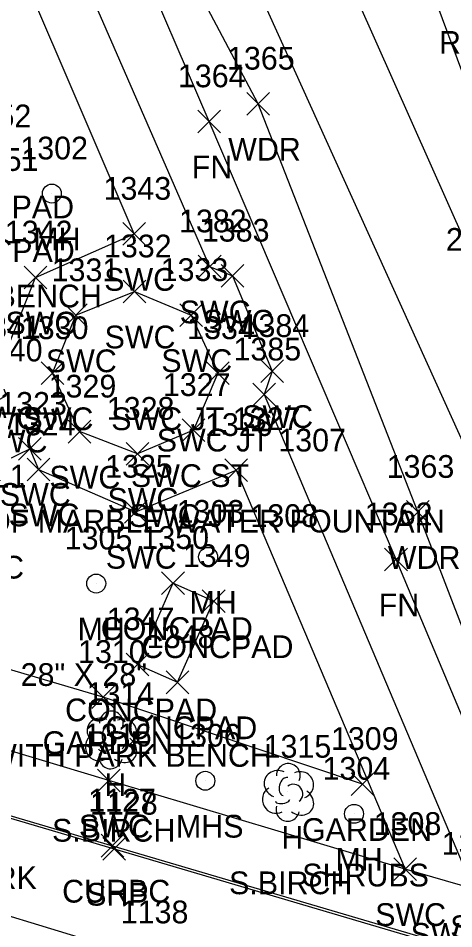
# Model space of a CAD drawing. Extents: x 1462668 to 1465147, y 550359 to 557351.
# Drawn here: x 1464688 to 1464726.3, y 552470.8 to 552550.9 of the extents above; entities that cross this region are included whole.
import ezdxf

# ---------------------------------------------------------------- set-up
doc = ezdxf.new("R2010")
doc.units = 0
for name, color, linetype in [('L_A', 7, 'Continuous'), ('L_C', 7, 'Continuous'), ('L_I', 7, 'Continuous'), ('L_TIC', 7, 'Continuous'), ('LAPB', 7, 'Continuous'), ('LAWA', 7, 'Continuous'), ('LFNC', 7, 'Continuous'), ('LS', 7, 'Continuous'), ('LTD', 7, 'Continuous'), ('LWS', 7, 'Continuous'), ('P_A', 7, 'Continuous'), ('P_I', 7, 'Continuous'), ('P_TIC', 7, 'Continuous'), ('PET', 7, 'Continuous'), ('PSP', 7, 'Continuous'), ('R_A', 7, 'Continuous'), ('R_C', 7, 'Continuous'), ('R_I', 7, 'Continuous'), ('R_TIC', 7, 'Continuous'), ('RC', 7, 'Continuous'), ('RSW', 7, 'Continuous'), ('S_C', 7, 'Continuous'), ('U_A', 7, 'Continuous'), ('U_C', 7, 'Continuous'), ('U_I', 7, 'Continuous'), ('USMH', 7, 'Continuous'), ('UUMH', 7, 'Continuous'), ('UUU', 7, 'Continuous')]:
    doc.layers.add(name, color=color, linetype=linetype)

msp = doc.modelspace()

# ---------------------------------------------------------------- linework, layer by layer
at = {"layer": 'L_TIC'}
for points in [[(1464708.128, 552542.367), (1464710.128, 552544.367)], [(1464710.128, 552542.367), (1464708.128, 552544.367)], [(1464703.808, 552540.816), (1464705.808, 552542.816)], [(1464705.808, 552540.816), (1464703.808, 552542.816)], [(1464722.173, 552506.481), (1464724.173, 552508.481)], [(1464724.173, 552506.481), (1464722.173, 552508.481)], [(1464720.253, 552502.309), (1464722.253, 552504.309)], [(1464722.253, 552502.309), (1464720.253, 552504.309)], [(1464700.637, 552500.233), (1464702.637, 552502.233)], [(1464702.637, 552500.233), (1464700.637, 552502.233)], [(1464704.214, 552498.639), (1464706.214, 552500.639)], [(1464706.214, 552498.639), (1464704.214, 552500.639)], [(1464697.503, 552493.083), (1464699.503, 552495.083)], [(1464699.503, 552493.083), (1464697.503, 552495.083)], [(1464701.028, 552491.51), (1464703.028, 552493.51)], [(1464703.028, 552491.51), (1464701.028, 552493.51)], [(1464694.5, 552490.204), (1464696.5, 552492.204)], [(1464696.5, 552490.204), (1464694.5, 552492.204)], [(1464717.311, 552482.565), (1464719.311, 552484.565)], [(1464719.311, 552482.565), (1464717.311, 552484.565)]]:
    msp.add_lwpolyline(points, dxfattribs=at)
at = {"layer": 'LAPB'}
msp.add_lwpolyline([(1464718.311, 552483.565), (1464695.5, 552491.204), (1464670.152, 552498.676), (1464668.56, 552501.44)], dxfattribs=at)
at = {"layer": 'LAWA'}
for points in [[(1464741.807, 552474.515), (1464734.161, 552478.95), (1464723.173, 552507.481), (1464709.128, 552543.367), (1464694.268, 552571.435), (1464692.692, 552582.376), (1464695.024, 552592.016)], [(1464704.959, 552581.381), (1464716.237, 552556.166), (1464729.003, 552527.441), (1464742.282, 552493.256), (1464742.553, 552483.447)]]:
    msp.add_lwpolyline(points, dxfattribs=at)
at = {"layer": 'LFNC'}
msp.add_lwpolyline([(1464749.087, 552471.882), (1464740.766, 552473.141), (1464732.227, 552477.265), (1464721.253, 552503.309), (1464704.808, 552541.816), (1464691.39, 552573.011), (1464689.656, 552583.619)], dxfattribs=at)
at = {"layer": 'LS'}
for points in [[(1464698.503, 552494.083), (1464702.028, 552492.51), (1464705.214, 552499.639), (1464701.637, 552501.233)], [(1464701.637, 552501.233), (1464698.503, 552494.083)]]:
    msp.add_lwpolyline(points, dxfattribs=at)
at = {"layer": 'LTD'}
for p, q in [((1464696.165, 552487.5), (1464696.165, 552487.5)), ((1464696.165, 552487.5), (1464696.165, 552487.5)), ((1464711.735, 552482.881), (1464711.735, 552482.881)), ((1464711.735, 552482.881), (1464711.735, 552482.881))]:
    msp.add_line(p, q, dxfattribs=at)
for centre in [(1464696.212, 552488.934), (1464711.782, 552484.315)]:
    msp.add_arc(centre, 1.047, 335.52715, 180.95627, dxfattribs=at)
for centre, major_axis, ratio, start_param, end_param in [((1464695.373, 552488.167), (1.21, -0.512), 0.895232, 1.570796, 4.712389), ((1464697.207, 552488.084), (-1.141, -0.483), 0.949671, 1.570796, 4.712389), ((1464695.957, 552487.959), (-0.208, -0.792), 0.645439, 3.141593, 6.283185), ((1464696.665, 552487.334), (-0.5, 0.667), 0.989748, 3.141593, 6.283185), ((1464695.082, 552486.792), (0.584, -1.042), 0.959034, 3.141593, 6.283185), ((1464697.165, 552486.667), (-1.09, 0.792), 0.841452, 1.570796, 4.712389), ((1464695.707, 552486.75), (-0.625, -0.083), 0.423636, 0, 3.141593), ((1464696.165, 552486), (0.265, 1.061), 0.942809, 1.570796, 4.712389), ((1464710.943, 552483.548), (1.21, -0.512), 0.895232, 1.570796, 4.712389), ((1464711.527, 552483.34), (-0.208, -0.792), 0.645439, 3.141593, 6.283185), ((1464712.777, 552483.465), (-1.141, -0.483), 0.949671, 1.570796, 4.712389), ((1464712.235, 552482.715), (-0.5, 0.667), 0.989748, 3.141593, 6.283185), ((1464710.652, 552482.173), (0.584, -1.042), 0.959034, 3.141593, 6.283185), ((1464712.735, 552482.048), (-1.09, 0.792), 0.841452, 1.570796, 4.712389), ((1464711.277, 552482.131), (-0.625, -0.083), 0.423636, 0, 3.141593), ((1464711.736, 552481.381), (0.265, 1.061), 0.942809, 1.570796, 4.712389)]:
    msp.add_ellipse(centre, major_axis=major_axis, ratio=ratio, start_param=start_param, end_param=end_param, dxfattribs=at)
at = {"layer": 'LWS'}
msp.add_lwpolyline([(1464702.268, 552586.222), (1464709.386, 552581.281), (1464723.063, 552556.949), (1464732.947, 552530.369), (1464747.714, 552497.173), (1464745.871, 552485.864), (1464746.08, 552480.004)], dxfattribs=at)
at = {"layer": 'P_TIC'}
for points in [[(1464695.464, 552476.877), (1464697.464, 552478.877)], [(1464697.464, 552476.877), (1464695.464, 552478.877)]]:
    msp.add_lwpolyline(points, dxfattribs=at)
at = {"layer": 'PET'}
msp.add_lwpolyline([(1464759.12, 552450.503), (1464738.815, 552456.804), (1464699.17, 552468.321), (1464655.677, 552481.574), (1464642.114, 552488.353), (1464633.286, 552493.273)], dxfattribs=at)
at = {"layer": 'PSP'}
msp.add_lwpolyline([(1464650.522, 552512.551), (1464643.648, 552509.949), (1464643.288, 552506.811), (1464643.368, 552500.834), (1464644.133, 552497.411), (1464645.397, 552494.053), (1464648.672, 552490.102), (1464652.246, 552487.443), (1464656.969, 552484.6), (1464662.34, 552487.953), (1464696.464, 552477.877), (1464733.473, 552466.932), (1464744.351, 552464.746), (1464754.99, 552461.434)], dxfattribs=at)
at = {"layer": 'R_TIC'}
for points in [[(1464697.222, 552530.926), (1464699.222, 552532.926)], [(1464699.222, 552530.926), (1464697.222, 552532.926)], [(1464703.861, 552528.063), (1464705.861, 552530.063)], [(1464705.861, 552528.063), (1464703.861, 552530.063)], [(1464688.538, 552527.083), (1464690.538, 552529.083)], [(1464690.538, 552527.083), (1464688.538, 552529.083)], [(1464705.871, 552527.249), (1464707.871, 552529.249)], [(1464707.871, 552527.249), (1464705.871, 552529.249)], [(1464697.258, 552525.861), (1464699.258, 552527.861)], [(1464699.258, 552525.861), (1464697.258, 552527.861)], [(1464702.245, 552523.783), (1464704.245, 552525.783)], [(1464704.245, 552523.783), (1464702.245, 552525.783)], [(1464692.088, 552523.768), (1464694.088, 552525.768)], [(1464694.088, 552523.768), (1464692.088, 552525.768)], [(1464690.031, 552518.674), (1464692.031, 552520.674)], [(1464692.031, 552518.674), (1464690.031, 552520.674)], [(1464704.572, 552518.675), (1464706.572, 552520.675)], [(1464706.572, 552518.675), (1464704.572, 552520.675)], [(1464709.361, 552518.863), (1464711.361, 552520.863)], [(1464711.361, 552518.863), (1464709.361, 552520.863)], [(1464708.654, 552516.798), (1464710.654, 552518.798)], [(1464710.654, 552516.798), (1464708.654, 552518.798)], [(1464692.403, 552513.541), (1464694.403, 552515.541)], [(1464694.403, 552513.541), (1464692.403, 552515.541)], [(1464702.441, 552513.676), (1464704.441, 552515.676)], [(1464704.441, 552513.676), (1464702.441, 552515.676)], [(1464688.047, 552512.023), (1464690.047, 552514.023)], [(1464690.047, 552512.023), (1464688.047, 552514.023)], [(1464697.51, 552511.584), (1464699.51, 552513.584)], [(1464699.51, 552511.584), (1464697.51, 552513.584)], [(1464688.809, 552510.219), (1464690.809, 552512.219)], [(1464690.809, 552510.219), (1464688.809, 552512.219)], [(1464706.199, 552510.162), (1464708.199, 552512.162)], [(1464708.199, 552510.162), (1464706.199, 552512.162)], [(1464697.36, 552506.497), (1464699.36, 552508.497)], [(1464699.36, 552506.497), (1464697.36, 552508.497)], [(1464694.994, 552482.871), (1464696.994, 552484.871)], [(1464696.994, 552482.871), (1464694.994, 552484.871)], [(1464695.305, 552477.146), (1464697.305, 552479.146)], [(1464697.305, 552477.146), (1464695.305, 552479.146)], [(1464721.059, 552475.092), (1464723.059, 552477.092)], [(1464723.059, 552475.092), (1464721.059, 552477.092)]]:
    msp.add_lwpolyline(points, dxfattribs=at)
at = {"layer": 'RC'}
msp.add_lwpolyline([(1464650.664, 552512.422), (1464643.873, 552509.82), (1464643.404, 552506.783), (1464643.586, 552500.881), (1464644.198, 552497.394), (1464645.612, 552494.161), (1464648.838, 552490.193), (1464652.357, 552487.667), (1464656.847, 552484.922), (1464662.253, 552488.189), (1464696.305, 552478.146), (1464733.624, 552467.159), (1464744.218, 552465.259), (1464754.798, 552461.811)], dxfattribs=at)
at = {"layer": 'RSW'}
for points in [[(1464681.7, 552582.268), (1464687.691, 552581.756), (1464686.613, 552570.872), (1464704.861, 552529.063), (1464706.871, 552528.249), (1464710.361, 552519.863), (1464709.654, 552517.798)], [(1464661.438, 552504.028), (1464673.357, 552510.494), (1464671.518, 552513.936), (1464678.412, 552517.58), (1464680.362, 552514.108), (1464686.995, 552517.716), (1464686.189, 552519.749), (1464689.538, 552528.083), (1464698.222, 552531.926), (1464683.825, 552565.46), (1464671.418, 552541.254), (1464656.387, 552511.914)], [(1464703.441, 552514.676), (1464698.51, 552512.584), (1464693.403, 552514.541), (1464691.031, 552519.674), (1464693.088, 552524.768), (1464698.258, 552526.861), (1464703.245, 552524.783), (1464705.572, 552519.675)], [(1464705.572, 552519.675), (1464703.441, 552514.676)], [(1464709.654, 552517.798), (1464728.045, 552474.346)], [(1464728.045, 552474.346), (1464722.059, 552476.092), (1464695.994, 552483.871), (1464669.102, 552491.976), (1464664.195, 552499.959), (1464675.769, 552506.179), (1464677.7, 552502.593), (1464684.928, 552506.628), (1464682.577, 552509.889), (1464689.047, 552513.023), (1464689.809, 552511.219), (1464698.36, 552507.497), (1464707.199, 552511.162)], [(1464707.199, 552511.162), (1464722.059, 552476.092)]]:
    msp.add_lwpolyline(points, dxfattribs=at)
at = {"layer": 'USMH'}
for p, q in [((1464704.478, 552483.856), (1464704.478, 552483.856)), ((1464705.311, 552483.856), (1464705.311, 552483.856))]:
    msp.add_line(p, q, dxfattribs=at)
msp.add_circle((1464704.478, 552483.856), 0.833, dxfattribs=at)
at = {"layer": 'UUMH'}
for p, q in [((1464690.981, 552535.473), (1464690.981, 552535.473)), ((1464691.815, 552535.473), (1464691.815, 552535.473)), ((1464704.725, 552503.531), (1464704.725, 552503.531)), ((1464705.559, 552503.531), (1464705.559, 552503.531)), ((1464694.882, 552501.191), (1464694.882, 552501.191)), ((1464695.715, 552501.191), (1464695.715, 552501.191)), ((1464717.562, 552480.946), (1464717.562, 552480.946)), ((1464718.395, 552480.946), (1464718.395, 552480.946))]:
    msp.add_line(p, q, dxfattribs=at)
for centre in [(1464690.981, 552535.473), (1464704.725, 552503.531), (1464694.882, 552501.191), (1464717.562, 552480.946)]:
    msp.add_circle(centre, 0.833, dxfattribs=at)
at = {"layer": 'UUU'}
msp.add_lwpolyline([(1464678.157, 552701.624), (1464658.996, 552663.944), (1464742.881, 552478.871)], dxfattribs=at)

# ---------------------------------------------------------------- texts
at = {"layer": 'L_A'}
for s, p in [('WDR', (1464706.491, 552538.367)), ('FN', (1464703.288, 552536.816)), ('CONCPAD', (1464679.562, 552533.295)), ('CONCPAD', (1464679.621, 552529.463)), ('WDR', (1464720.535, 552502.481)), ('FN', (1464719.733, 552498.309)), ('CONCPAD', (1464695.283, 552496.233)), ('CONCPAD', (1464698.859, 552494.639)), ('CONCPAD', (1464692.148, 552489.083)), ('CONCPAD', (1464695.673, 552487.51)), ('GARDEN', (1464690.169, 552486.204)), ('H', (1464695.598, 552482.5)), ('GARDEN', (1464712.98, 552478.565)), ('H', (1464711.168, 552477.881)), ('SHRUB', (1464726.024, 552470.02))]:
    msp.add_text(s, height=2, dxfattribs=at).set_placement(p)
at = {"layer": 'L_C'}
for s, p in [('W/ PARK BENCH', (1464673.991, 552525.463)), ('WITH PARK BENCH', (1464685.369, 552485.083)), ('S.BIRCH', (1464691, 552478.5)), ('SHRUBS', (1464713.004, 552474.565)), ('S.BIRCH', (1464706.57, 552473.881))]:
    msp.add_text(s, height=2, dxfattribs=at).set_placement(p)
at = {"layer": 'L_I'}
for s, p in [('1365', (1464706.388, 552546.367)), ('1364', (1464702.068, 552544.816)), ('1352', (1464683.223, 552541.295)), ('1351', (1464683.849, 552537.463)), ('2466', (1464725.64, 552530.441)), ('1363', (1464720.433, 552510.481)), ('1362', (1464718.513, 552506.309)), ('1350', (1464698.858, 552504.233)), ('1349', (1464702.513, 552502.639)), ('1347', (1464695.81, 552497.083)), ('1348', (1464699.335, 552495.51)), ('1310', (1464693.287, 552494.204)), ('1314', (1464694.039, 552490.5)), ('1309', (1464715.531, 552486.565)), ('1315', (1464709.609, 552485.881))]:
    msp.add_text(s, height=2, dxfattribs=at).set_placement(p)
at = {"layer": 'P_A'}
msp.add_text('SHP', height=2, dxfattribs=at).set_placement((1464694, 552472.877))
at = {"layer": 'P_I'}
for s, p in [('1128', (1464694.338, 552480.877)), ('1138', (1464697.044, 552471.321))]:
    msp.add_text(s, height=2, dxfattribs=at).set_placement(p)
at = {"layer": 'R_A'}
for s, p in [('RRBED', (1464725.037, 552547.755)), ('SWC', (1464695.584, 552526.926)), ('SWC', (1464702.223, 552524.063)), ('SWC', (1464686.9, 552523.083)), ('SWC', (1464704.233, 552523.249)), ('SWC', (1464695.62, 552521.861)), ('SWC', (1464690.451, 552519.768)), ('SWC', (1464700.608, 552519.783)), ('SWC', (1464683.552, 552514.749)), ('SWC', (1464688.393, 552514.674)), ('SWC JT 1327', (1464696.202, 552514.675)), ('SWC', (1464707.723, 552514.863)), ('SWC', (1464684.357, 552512.716)), ('SWC JT 1307', (1464700.205, 552512.798)), ('SWC', (1464690.765, 552509.541)), ('SWC ST', (1464697.937, 552509.676)), ('SWC', (1464686.409, 552508.023)), ('SWC', (1464695.873, 552507.584)), ('SWC', (1464687.171, 552506.219)), ('SWC JT 1308', (1464697.751, 552506.162)), ('SWC', (1464695.722, 552502.497)), ('SWC', (1464682.291, 552501.628)), ('SWC', (1464693.357, 552478.871)), ('CURBC', (1464691.887, 552473.146)), ('SWC', (1464719.421, 552471.092)), ('SWC ST', (1464722.541, 552469.346))]:
    msp.add_text(s, height=2, dxfattribs=at).set_placement(p)
at = {"layer": 'R_C'}
msp.add_text('EDGE OF MARBLE WATER FOUNTAIN', height=2, dxfattribs=at).set_placement((1464676.961, 552505.676))
at = {"layer": 'R_I'}
for s, p in [('1343', (1464695.529, 552534.926)), ('1382', (1464702.168, 552532.063)), ('1342', (1464686.845, 552531.083)), ('1383', (1464704.178, 552531.249)), ('1332', (1464695.565, 552529.861)), ('1331', (1464690.962, 552527.768)), ('1333', (1464700.552, 552527.783)), ('1341', (1464684.063, 552522.749)), ('1330', (1464688.251, 552522.674)), ('1334', (1464702.88, 552522.675)), ('1384', (1464707.668, 552522.863)), ('1340', (1464684.215, 552520.716)), ('1385', (1464706.961, 552520.798)), ('1329', (1464690.702, 552517.541)), ('1327', (1464700.748, 552517.676)), ('1323', (1464686.354, 552516.023)), ('1328', (1464695.817, 552515.584)), ('1324', (1464687.116, 552514.219)), ('1326', (1464704.451, 552514.162)), ('1325', (1464695.667, 552510.497)), ('1321', (1464682.802, 552509.628)), ('1316', (1464693.813, 552486.871)), ('1127', (1464694.179, 552481.146)), ('1308', (1464719.287, 552479.092)), ('1307', (1464725.273, 552477.346))]:
    msp.add_text(s, height=2, dxfattribs=at).set_placement(p)
at = {"layer": 'S_C'}
msp.add_text('2HOUR PARK', height=2, dxfattribs=at).set_placement((1464672.276, 552474.327))
at = {"layer": 'U_A'}
for s, p in [('MH', (1464689.344, 552530.473)), ('MH', (1464703.087, 552498.531)), ('MH', (1464693.244, 552496.191)), ('MHS', (1464701.895, 552478.856)), ('MH', (1464715.924, 552475.946))]:
    msp.add_text(s, height=2, dxfattribs=at).set_placement(p)
at = {"layer": 'U_C'}
msp.add_text('28" X 28"', height=2, dxfattribs=at).set_placement((1464688.236, 552492.191))
at = {"layer": 'U_I'}
for s, p in [('1302', (1464688.21, 552538.473)), ('1303', (1464701.954, 552506.531)), ('1305', (1464692.11, 552504.191)), ('1306', (1464701.651, 552486.856)), ('1304', (1464714.79, 552483.946))]:
    msp.add_text(s, height=2, dxfattribs=at).set_placement(p)

doc.saveas('drawing.dxf')
